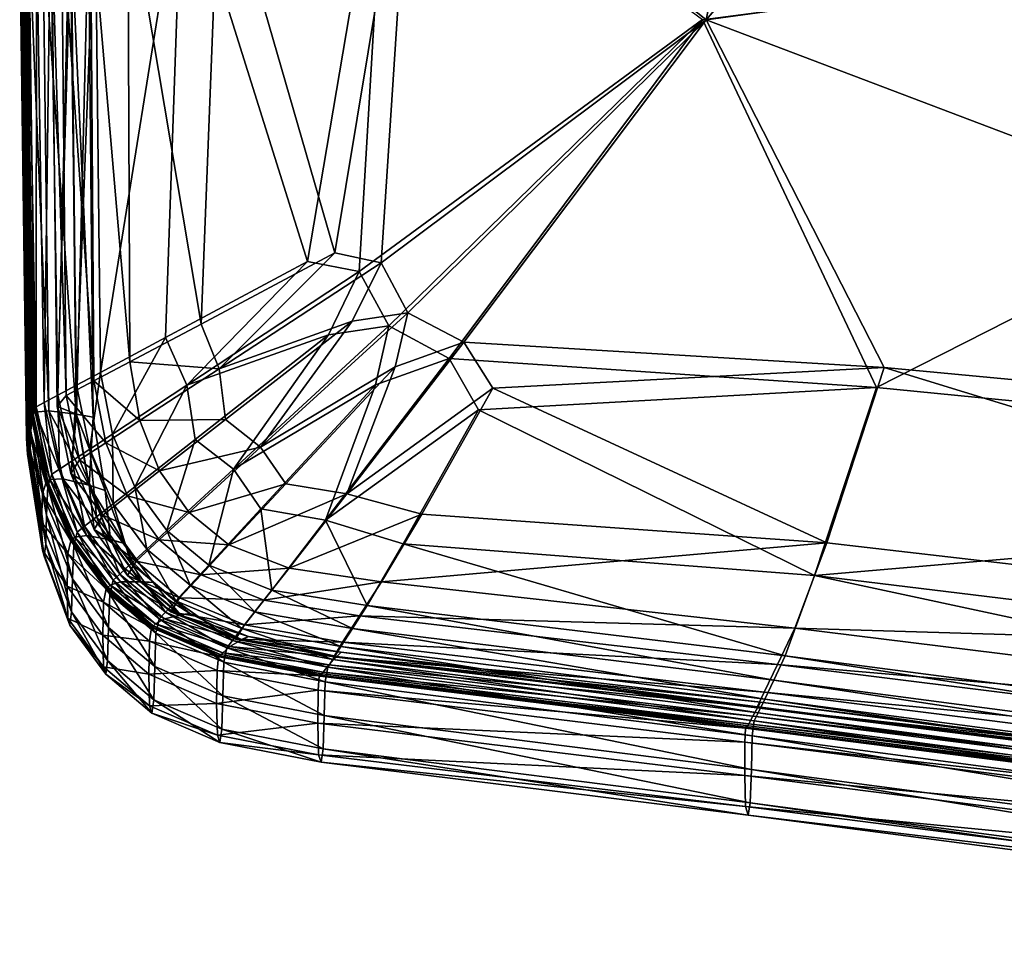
# Model space of a CAD drawing. Header units: millimetres. Extents: x 2387 to 13955, y -4964 to 364.
# Tile 891 of 1056: x 4540 to 4603, y -383 to -323. Entities that reach past the tile are written whole.
import ezdxf

# ---------------------------------------------------------------- set-up
doc = ezdxf.new("R2010")
doc.units = ezdxf.units.MM
doc.header["$MEASUREMENT"] = 0
doc.layers.add('Predefinito', color=7, linetype='Continuous', true_color=0x000000)

# ---------------------------------------------------------------- blocks, each defined once
blk = doc.blocks.new('Blocco 07')
at = {"layer": 'Predefinito'}
for points in [[(-299.128, -296.079, 442.049), (-280.121, -311.333, 445.466), (-260.183, -213.098, 450.838)], [(-198.166, -215.826, 452.502), (-260.183, -213.098, 450.838), (-280.121, -311.333, 445.466)], [(-280.121, -311.333, 445.466), (-202.111, -300.665, 447.193), (-198.166, -215.826, 452.502)], [(-304.141, -326.397, 440.125), (-299.128, -296.079, 442.049), (-311.596, -300.559, 437.272)], [(-299.128, -296.079, 442.049), (-304.141, -326.397, 440.125), (-301.142, -327.031, 440.972)], [(-301.142, -327.031, 440.972), (-280.121, -311.333, 445.466), (-299.128, -296.079, 442.049)], [(-314.017, -301.134, 293.37), (-300.706, -296.286, 293.208), (-305.921, -326.955, 293.278)], [(-302.574, -327.611, 293.267), (-305.921, -326.955, 293.278), (-300.706, -296.286, 293.208)], [(-300.706, -296.286, 293.208), (-280.369, -311.294, 293.178), (-302.574, -327.611, 293.267)], [(-312.8, -331.003, 436.837), (-311.596, -300.559, 437.272), (-317.545, -302.788, 433.62)], [(-311.596, -300.559, 437.272), (-312.8, -331.003, 436.837), (-304.141, -326.397, 440.125)], [(-319.305, -334.129, 293.758), (-319.658, -303.257, 293.694), (-314.017, -301.134, 293.37)], [(-314.017, -301.134, 293.37), (-315.094, -331.873, 293.435), (-319.305, -334.129, 293.758)], [(-305.921, -326.955, 293.278), (-315.094, -331.873, 293.435), (-314.017, -301.134, 293.37)], [(-269.107, -335.11, 293.299), (-280.369, -311.294, 293.178), (-202.068, -301.059, 293.37)], [(-205.003, -339.803, 442.223), (-202.111, -300.665, 447.193), (-280.121, -311.333, 445.466)], [(-202.068, -301.059, 293.37), (-205.057, -341.404, 293.658), (-269.107, -335.11, 293.299)], [(-317.408, -333.445, 433.681), (-317.545, -302.788, 433.62), (-319.962, -303.786, 430.378)], [(-317.545, -302.788, 433.62), (-317.408, -333.445, 433.681), (-312.8, -331.003, 436.837)], [(-319.726, -334.672, 430.441), (-319.962, -303.786, 430.378), (-321.83, -304.56, 426.84)], [(-320.862, -334.96, 294.358), (-321.284, -303.933, 294.293), (-319.658, -303.257, 293.694)], [(-319.658, -303.257, 293.694), (-319.305, -334.129, 293.758), (-320.862, -334.96, 294.358)], [(-319.962, -303.786, 430.378), (-319.726, -334.672, 430.441), (-317.408, -333.445, 433.681)], [(-322.94, -336.069, 296.732), (-323.456, -304.838, 296.665), (-322.55, -304.461, 295.283)], [(-322.55, -304.461, 295.283), (-322.074, -335.606, 295.349), (-322.94, -336.069, 296.732)], [(-322.074, -335.606, 295.349), (-322.55, -304.461, 295.283), (-321.284, -303.933, 294.293)], [(-321.284, -303.933, 294.293), (-320.862, -334.96, 294.358), (-322.074, -335.606, 295.349)], [(-323.723, -336.839, 300.991), (-324.279, -305.271, 300.923), (-324.001, -305.067, 298.439)], [(-323.462, -336.349, 298.506), (-324.001, -305.067, 298.439), (-323.456, -304.838, 296.665)], [(-324.001, -305.067, 298.439), (-323.462, -336.349, 298.506), (-323.723, -336.839, 300.991)], [(-323.456, -304.838, 296.665), (-322.94, -336.069, 296.732), (-323.462, -336.349, 298.506)], [(-321.516, -335.623, 426.905), (-321.83, -304.56, 426.84), (-322.469, -305.062, 423.796)], [(-322.469, -305.062, 423.796), (-322.114, -336.33, 423.919), (-321.516, -335.623, 426.905)], [(-322.114, -336.33, 423.919), (-322.469, -305.062, 423.796), (-321.197, -305.243, 422.033)], [(-321.83, -304.56, 426.84), (-321.516, -335.623, 426.905), (-319.726, -334.672, 430.441)], [(-323.808, -336.947, 418.505), (-324.238, -305.66, 418.439), (-324.461, -305.768, 417.194)], [(-323.862, -339.02, 320.228), (-324.445, -305.881, 320.156), (-324.379, -305.576, 304.436)], [(-323.813, -337.934, 304.505), (-324.379, -305.576, 304.436), (-324.279, -305.271, 300.923)], [(-324.379, -305.576, 304.436), (-323.813, -337.934, 304.505), (-323.862, -339.02, 320.228)], [(-324.279, -305.271, 300.923), (-323.723, -336.839, 300.991), (-323.813, -337.934, 304.505)], [(-323.648, -336.909, 418.835), (-324.074, -305.64, 418.768), (-324.238, -305.66, 418.439)], [(-324.238, -305.66, 418.439), (-323.808, -336.947, 418.505), (-323.648, -336.909, 418.835)], [(-323.536, -336.701, 421.34), (-323.943, -305.438, 421.274), (-324.236, -305.585, 419.847)], [(-324.236, -305.585, 419.847), (-323.813, -336.874, 419.914), (-323.536, -336.701, 421.34)], [(-323.813, -336.874, 419.914), (-324.236, -305.585, 419.847), (-324.176, -305.633, 419.125)], [(-324.176, -305.633, 419.125), (-323.75, -336.914, 419.191), (-323.813, -336.874, 419.914)], [(-323.75, -336.914, 419.191), (-324.176, -305.633, 419.125), (-324.074, -305.64, 418.768)], [(-324.074, -305.64, 418.768), (-323.648, -336.909, 418.835), (-323.75, -336.914, 419.191)], [(-322.649, -336.615, 422.464), (-323.029, -305.294, 422.34), (-323.943, -305.438, 421.274)], [(-323.943, -305.438, 421.274), (-323.536, -336.701, 421.34), (-322.649, -336.615, 422.464)], [(-320.883, -336.839, 422.278), (-321.223, -305.254, 421.982), (-323.029, -305.294, 422.34)], [(-323.029, -305.294, 422.34), (-322.649, -336.615, 422.464), (-320.883, -336.839, 422.278)], [(-321.197, -305.243, 422.033), (-320.859, -336.826, 422.329), (-322.114, -336.33, 423.919)], [(-321.223, -305.254, 421.982), (-320.883, -336.839, 422.278), (-319.774, -337.024, 421.87)], [(-319.774, -337.024, 421.87), (-320.091, -305.256, 421.459), (-321.223, -305.254, 421.982)], [(-320.859, -336.826, 422.329), (-321.197, -305.243, 422.033), (-320.091, -305.256, 421.459)], [(-320.091, -305.256, 421.459), (-319.774, -337.024, 421.87), (-320.859, -336.826, 422.329)], [(-324.025, -337.339, 417.262), (-324.461, -305.768, 417.194), (-324.533, -306.038, 414.095)], [(-324.092, -338.398, 414.165), (-324.533, -306.038, 414.095), (-324.512, -306.275, 398.374)], [(-324.533, -306.038, 414.095), (-324.092, -338.398, 414.165), (-324.025, -337.339, 417.262)], [(-323.938, -339.536, 359.337), (-324.515, -306.135, 359.265), (-324.445, -305.881, 320.156)], [(-324.515, -306.135, 359.265), (-323.938, -339.536, 359.337), (-324.034, -339.415, 398.445)], [(-324.034, -339.415, 398.445), (-324.512, -306.275, 398.374), (-324.515, -306.135, 359.265)], [(-324.512, -306.275, 398.374), (-324.034, -339.415, 398.445), (-324.092, -338.398, 414.165)], [(-324.461, -305.768, 417.194), (-324.025, -337.339, 417.262), (-323.808, -336.947, 418.505)], [(-324.445, -305.881, 320.156), (-323.862, -339.02, 320.228), (-323.938, -339.536, 359.337)], [(-302.574, -327.611, 293.267), (-280.369, -311.294, 293.178), (-300.642, -331.11, 293.273)], [(-299.433, -330.269, 440.978), (-280.121, -311.333, 445.466), (-301.142, -327.031, 440.972)], [(-300.642, -331.11, 293.273), (-280.369, -311.294, 293.178), (-296.757, -333.238, 293.269)], [(-295.806, -332.173, 440.975), (-280.121, -311.333, 445.466), (-299.433, -330.269, 440.978)], [(-296.757, -333.238, 293.269), (-280.369, -311.294, 293.178), (-269.107, -335.11, 293.299)], [(-268.598, -333.819, 441.438), (-280.121, -311.333, 445.466), (-295.806, -332.173, 440.975)], [(-280.121, -311.333, 445.466), (-268.598, -333.819, 441.438), (-205.003, -339.803, 442.223)], [(-304.141, -326.397, 440.125), (-312.8, -331.003, 436.837), (-311.634, -333.893, 437.054)], [(-311.634, -333.893, 437.054), (-301.142, -327.031, 440.972), (-304.141, -326.397, 440.125)], [(-313.714, -334.949, 293.437), (-315.094, -331.873, 293.435), (-305.921, -326.955, 293.278)], [(-305.921, -326.955, 293.278), (-302.574, -327.611, 293.267), (-313.714, -334.949, 293.437)], [(-303.029, -330.806, 440.137), (-301.142, -327.031, 440.972), (-311.634, -333.893, 437.054)], [(-301.142, -327.031, 440.972), (-303.029, -330.806, 440.137), (-299.433, -330.269, 440.978)], [(-313.714, -334.949, 293.437), (-302.574, -327.611, 293.267), (-304.564, -331.701, 293.289)], [(-300.642, -331.11, 293.273), (-304.564, -331.701, 293.289), (-302.574, -327.611, 293.267)], [(-300.251, -333.764, 440.137), (-299.433, -330.269, 440.978), (-308.946, -338.969, 437.055)], [(-308.946, -338.969, 437.055), (-299.433, -330.269, 440.978), (-303.029, -330.806, 440.137)], [(-299.433, -330.269, 440.978), (-300.251, -333.764, 440.137), (-295.806, -332.173, 440.975)], [(-311.634, -333.893, 437.054), (-312.8, -331.003, 436.837), (-317.408, -333.445, 433.681)], [(-311.634, -333.893, 437.054), (-311.212, -337.176, 436.847), (-303.029, -330.806, 440.137)], [(-303.029, -330.806, 440.137), (-311.212, -337.176, 436.847), (-308.946, -338.969, 437.055)], [(-304.564, -331.701, 293.289), (-300.642, -331.11, 293.273), (-310.699, -340.382, 293.436)], [(-310.699, -340.382, 293.436), (-300.642, -331.11, 293.273), (-301.513, -334.928, 293.288)], [(-296.757, -333.238, 293.269), (-301.513, -334.928, 293.288), (-300.642, -331.11, 293.273)], [(-304.564, -331.701, 293.289), (-313.184, -338.468, 293.443), (-313.714, -334.949, 293.437)], [(-310.699, -340.382, 293.436), (-313.184, -338.468, 293.443), (-304.564, -331.701, 293.289)], [(-318.521, -338.118, 293.762), (-319.305, -334.129, 293.758), (-315.094, -331.873, 293.435)], [(-315.094, -331.873, 293.435), (-313.714, -334.949, 293.437), (-318.521, -338.118, 293.762)], [(-293.925, -335.139, 440.127), (-295.806, -332.173, 440.975), (-303.371, -341.981, 437.042)], [(-303.371, -341.981, 437.042), (-295.806, -332.173, 440.975), (-300.251, -333.764, 440.137)], [(-295.806, -332.173, 440.975), (-293.925, -335.139, 440.127), (-268.598, -333.819, 441.438)], [(-316.767, -337.241, 433.687), (-317.408, -333.445, 433.681), (-319.726, -334.672, 430.441)], [(-317.408, -333.445, 433.681), (-316.767, -337.241, 433.687), (-311.634, -333.893, 437.054)], [(-308.946, -338.969, 437.055), (-307.319, -341.333, 436.841), (-300.251, -333.764, 440.137)], [(-300.251, -333.764, 440.137), (-307.319, -341.333, 436.841), (-303.371, -341.981, 437.042)], [(-301.513, -334.928, 293.288), (-296.757, -333.238, 293.269), (-304.755, -343.695, 293.421)], [(-304.755, -343.695, 293.421), (-296.757, -333.238, 293.269), (-294.857, -336.55, 293.276)], [(-269.107, -335.11, 293.299), (-294.857, -336.55, 293.276), (-296.757, -333.238, 293.269)], [(-319.997, -339.088, 294.361), (-320.862, -334.96, 294.358), (-319.305, -334.129, 293.758)], [(-319.305, -334.129, 293.758), (-318.521, -338.118, 293.762), (-319.997, -339.088, 294.361)], [(-311.212, -337.176, 436.847), (-311.634, -333.893, 437.054), (-316.767, -337.241, 433.687)], [(-272.313, -345.158, 437.159), (-268.598, -333.819, 441.438), (-293.925, -335.139, 440.127)], [(-268.598, -333.819, 441.438), (-272.313, -345.158, 437.159), (-207.088, -352.709, 437.62)], [(-207.088, -352.709, 437.62), (-205.003, -339.803, 442.223), (-268.598, -333.819, 441.438)], [(-321.146, -339.844, 295.352), (-322.074, -335.606, 295.349), (-320.862, -334.96, 294.358)], [(-318.967, -338.677, 430.446), (-319.726, -334.672, 430.441), (-321.516, -335.623, 426.905)], [(-320.862, -334.96, 294.358), (-319.997, -339.088, 294.361), (-321.146, -339.844, 295.352)], [(-319.726, -334.672, 430.441), (-318.967, -338.677, 430.446), (-316.767, -337.241, 433.687)], [(-317.089, -341.535, 293.762), (-318.521, -338.118, 293.762), (-313.714, -334.949, 293.437)], [(-313.714, -334.949, 293.437), (-313.184, -338.468, 293.443), (-317.089, -341.535, 293.762)], [(-301.513, -334.928, 293.288), (-308.94, -342.955, 293.434), (-310.699, -340.382, 293.436)], [(-304.755, -343.695, 293.421), (-308.94, -342.955, 293.434), (-301.513, -334.928, 293.288)], [(-321.968, -340.384, 296.734), (-322.94, -336.069, 296.732), (-322.074, -335.606, 295.349)], [(-320.665, -339.789, 426.909), (-321.516, -335.623, 426.905), (-322.114, -336.33, 423.919)], [(-322.074, -335.606, 295.349), (-321.146, -339.844, 295.352), (-321.968, -340.384, 296.734)], [(-321.516, -335.623, 426.905), (-320.665, -339.789, 426.909), (-318.967, -338.677, 430.446)], [(-303.371, -341.981, 437.042), (-298.523, -343.307, 436.819), (-293.925, -335.139, 440.127)], [(-293.925, -335.139, 440.127), (-298.523, -343.307, 436.819), (-272.313, -345.158, 437.159)], [(-294.857, -336.55, 293.276), (-269.107, -335.11, 293.299), (-273.112, -347.258, 293.425)], [(-273.112, -347.258, 293.425), (-269.107, -335.11, 293.299), (-205.057, -341.404, 293.658)], [(-322.462, -340.711, 298.508), (-323.462, -336.349, 298.506), (-322.94, -336.069, 296.732)], [(-322.94, -336.069, 296.732), (-321.968, -340.384, 296.734), (-322.462, -340.711, 298.508)], [(-322.839, -341.304, 418.507), (-323.808, -336.947, 418.505), (-324.025, -337.339, 417.262)], [(-322.582, -341.049, 421.343), (-323.536, -336.701, 421.34), (-323.813, -336.874, 419.914)], [(-322.794, -343.37, 304.508), (-323.813, -337.934, 304.505), (-323.723, -336.839, 300.991)], [(-323.813, -336.874, 419.914), (-322.845, -341.243, 419.916), (-322.582, -341.049, 421.343)], [(-322.845, -341.243, 419.916), (-323.813, -336.874, 419.914), (-323.75, -336.914, 419.191)], [(-322.686, -341.243, 418.837), (-323.648, -336.909, 418.835), (-323.808, -336.947, 418.505)], [(-323.808, -336.947, 418.505), (-322.839, -341.304, 418.507), (-322.686, -341.243, 418.837)], [(-322.783, -341.266, 419.193), (-323.75, -336.914, 419.191), (-323.648, -336.909, 418.835)], [(-323.75, -336.914, 419.191), (-322.783, -341.266, 419.193), (-322.845, -341.243, 419.916)], [(-322.711, -341.485, 300.993), (-323.723, -336.839, 300.991), (-323.462, -336.349, 298.506)], [(-323.723, -336.839, 300.991), (-322.711, -341.485, 300.993), (-322.794, -343.37, 304.508)], [(-323.648, -336.909, 418.835), (-322.686, -341.243, 418.837), (-322.783, -341.266, 419.193)], [(-321.74, -341.005, 422.523), (-322.649, -336.615, 422.464), (-323.536, -336.701, 421.34)], [(-323.536, -336.701, 421.34), (-322.582, -341.049, 421.343), (-321.74, -341.005, 422.523)], [(-323.462, -336.349, 298.506), (-322.462, -340.711, 298.508), (-322.711, -341.485, 300.993)], [(-320.064, -341.434, 422.504), (-320.883, -336.839, 422.278), (-322.649, -336.615, 422.464)], [(-322.649, -336.615, 422.464), (-321.74, -341.005, 422.523), (-320.064, -341.434, 422.504)], [(-322.114, -336.33, 423.919), (-321.232, -340.671, 423.978), (-320.665, -339.789, 426.909)], [(-321.232, -340.671, 423.978), (-322.114, -336.33, 423.919), (-320.859, -336.826, 422.329)], [(-320.859, -336.826, 422.329), (-320.041, -341.419, 422.555), (-321.232, -340.671, 423.978)], [(-320.883, -336.839, 422.278), (-320.064, -341.434, 422.504), (-319.011, -341.763, 422.208)], [(-319.011, -341.763, 422.208), (-319.774, -337.024, 421.87), (-320.883, -336.839, 422.278)], [(-320.041, -341.419, 422.555), (-320.859, -336.826, 422.329), (-319.774, -337.024, 421.87)], [(-294.857, -336.55, 293.276), (-299.721, -345.225, 293.411), (-304.755, -343.695, 293.421)], [(-273.112, -347.258, 293.425), (-299.721, -345.225, 293.411), (-294.857, -336.55, 293.276)], [(-323.047, -341.989, 417.265), (-324.025, -337.339, 417.262), (-324.092, -338.398, 414.165)], [(-324.025, -337.339, 417.262), (-323.047, -341.989, 417.265), (-322.839, -341.304, 418.507)], [(-319.774, -337.024, 421.87), (-319.011, -341.763, 422.208), (-320.041, -341.419, 422.555)], [(-315.483, -340.496, 433.688), (-316.767, -337.241, 433.687), (-318.967, -338.677, 430.446)], [(-316.767, -337.241, 433.687), (-315.483, -340.496, 433.688), (-311.212, -337.176, 436.847)], [(-308.946, -338.969, 437.055), (-311.212, -337.176, 436.847), (-315.483, -340.496, 433.688)], [(-322.847, -345.239, 320.231), (-323.862, -339.02, 320.228), (-323.813, -337.934, 304.505)], [(-323.813, -337.934, 304.505), (-322.794, -343.37, 304.508), (-322.847, -345.239, 320.231)], [(-318.48, -342.627, 294.36), (-319.997, -339.088, 294.361), (-318.521, -338.118, 293.762)], [(-318.521, -338.118, 293.762), (-317.089, -341.535, 293.762), (-318.48, -342.627, 294.36)], [(-323.114, -343.839, 414.168), (-324.092, -338.398, 414.165), (-324.034, -339.415, 398.445)], [(-324.092, -338.398, 414.165), (-323.114, -343.839, 414.168), (-323.047, -341.989, 417.265)], [(-317.557, -342.112, 430.446), (-318.967, -338.677, 430.446), (-320.665, -339.789, 426.909)], [(-318.967, -338.677, 430.446), (-317.557, -342.112, 430.446), (-315.483, -340.496, 433.688)], [(-315.016, -344.366, 293.757), (-317.089, -341.535, 293.762), (-313.184, -338.468, 293.443)], [(-313.184, -338.468, 293.443), (-310.699, -340.382, 293.436), (-315.016, -344.366, 293.757)], [(-323.056, -345.635, 398.448), (-324.034, -339.415, 398.445), (-323.938, -339.536, 359.337)], [(-324.034, -339.415, 398.445), (-323.056, -345.635, 398.448), (-323.114, -343.839, 414.168)], [(-322.94, -346.017, 359.34), (-323.938, -339.536, 359.337), (-323.862, -339.02, 320.228)], [(-323.862, -339.02, 320.228), (-322.847, -345.239, 320.231), (-322.94, -346.017, 359.34)], [(-319.563, -343.477, 295.35), (-321.146, -339.844, 295.352), (-319.997, -339.088, 294.361)], [(-319.997, -339.088, 294.361), (-318.48, -342.627, 294.36), (-319.563, -343.477, 295.35)], [(-315.483, -340.496, 433.688), (-313.561, -343.185, 433.684), (-308.946, -338.969, 437.055)], [(-307.319, -341.333, 436.841), (-308.946, -338.969, 437.055), (-313.561, -343.185, 433.684)], [(-323.938, -339.536, 359.337), (-322.94, -346.017, 359.34), (-323.056, -345.635, 398.448)], [(-320.338, -344.086, 296.732), (-321.968, -340.384, 296.734), (-321.146, -339.844, 295.352)], [(-319.159, -343.365, 426.907), (-320.665, -339.789, 426.909), (-321.232, -340.671, 423.978)], [(-321.146, -339.844, 295.352), (-319.563, -343.477, 295.35), (-320.338, -344.086, 296.732)], [(-320.665, -339.789, 426.909), (-319.159, -343.365, 426.907), (-317.557, -342.112, 430.446)], [(-321.039, -345.334, 300.99), (-322.711, -341.485, 300.993), (-322.462, -340.711, 298.508)], [(-320.805, -344.453, 298.505), (-322.462, -340.711, 298.508), (-321.968, -340.384, 296.734)], [(-322.462, -340.711, 298.508), (-320.805, -344.453, 298.505), (-321.039, -345.334, 300.99)], [(-321.968, -340.384, 296.734), (-320.338, -344.086, 296.732), (-320.805, -344.453, 298.505)], [(-321.232, -340.671, 423.978), (-319.715, -344.293, 423.992), (-319.159, -343.365, 426.907)], [(-319.715, -344.293, 423.992), (-321.232, -340.671, 423.978), (-320.041, -341.419, 422.555)], [(-313.561, -343.185, 433.684), (-315.483, -340.496, 433.688), (-317.557, -342.112, 430.446)], [(-312.306, -346.597, 293.749), (-315.016, -344.366, 293.757), (-310.699, -340.382, 293.436)], [(-310.699, -340.382, 293.436), (-308.94, -342.955, 293.434), (-312.306, -346.597, 293.749)], [(-321.218, -345.032, 418.504), (-322.839, -341.304, 418.507), (-323.047, -341.989, 417.265)], [(-320.967, -344.783, 421.34), (-322.582, -341.049, 421.343), (-322.845, -341.243, 419.916)], [(-322.845, -341.243, 419.916), (-321.217, -344.992, 419.913), (-320.967, -344.783, 421.34)], [(-321.217, -344.992, 419.913), (-322.845, -341.243, 419.916), (-322.783, -341.266, 419.193)], [(-321.079, -344.945, 418.833), (-322.686, -341.243, 418.837), (-322.839, -341.304, 418.507)], [(-322.839, -341.304, 418.507), (-321.218, -345.032, 418.504), (-321.079, -344.945, 418.833)], [(-321.167, -344.989, 419.19), (-322.783, -341.266, 419.193), (-322.686, -341.243, 418.837)], [(-322.783, -341.266, 419.193), (-321.167, -344.989, 419.19), (-321.217, -344.992, 419.913)], [(-322.686, -341.243, 418.837), (-321.079, -344.945, 418.833), (-321.167, -344.989, 419.19)], [(-320.194, -344.669, 422.536), (-321.74, -341.005, 422.523), (-322.582, -341.049, 421.343)], [(-322.582, -341.049, 421.343), (-320.967, -344.783, 421.34), (-320.194, -344.669, 422.536)], [(-318.676, -344.957, 422.567), (-320.064, -341.434, 422.504), (-321.74, -341.005, 422.523)], [(-321.74, -341.005, 422.523), (-320.194, -344.669, 422.536), (-318.676, -344.957, 422.567)], [(-320.041, -341.419, 422.555), (-318.655, -344.94, 422.618), (-319.715, -344.293, 423.992)], [(-318.655, -344.94, 422.618), (-320.041, -341.419, 422.555), (-319.011, -341.763, 422.208)], [(-313.561, -343.185, 433.684), (-311.009, -345.286, 433.677), (-307.319, -341.333, 436.841)], [(-303.371, -341.981, 437.042), (-307.319, -341.333, 436.841), (-311.009, -345.286, 433.677)], [(-205.057, -341.404, 293.658), (-207.279, -355.294, 293.772), (-273.112, -347.258, 293.425)], [(-321.408, -345.841, 417.261), (-323.047, -341.989, 417.265), (-323.114, -343.839, 414.168)], [(-323.047, -341.989, 417.265), (-321.408, -345.841, 417.261), (-321.218, -345.032, 418.504)], [(-321.12, -347.487, 304.505), (-322.794, -343.37, 304.508), (-322.711, -341.485, 300.993)], [(-322.711, -341.485, 300.993), (-321.039, -345.334, 300.99), (-321.12, -347.487, 304.505)], [(-320.064, -341.434, 422.504), (-318.676, -344.957, 422.567), (-317.726, -345.197, 422.304)], [(-317.726, -345.197, 422.304), (-319.011, -341.763, 422.208), (-320.064, -341.434, 422.504)], [(-319.011, -341.763, 422.208), (-317.726, -345.197, 422.304), (-318.655, -344.94, 422.618)], [(-316.316, -345.566, 294.354), (-318.48, -342.627, 294.36), (-317.089, -341.535, 293.762)], [(-317.089, -341.535, 293.762), (-315.016, -344.366, 293.757), (-316.316, -345.566, 294.354)], [(-311.009, -345.286, 433.677), (-307.103, -346.785, 433.666), (-303.371, -341.981, 437.042)], [(-298.523, -343.307, 436.819), (-303.371, -341.981, 437.042), (-307.103, -346.785, 433.666)], [(-317.328, -346.501, 295.344), (-319.563, -343.477, 295.35), (-318.48, -342.627, 294.36)], [(-315.501, -344.964, 430.441), (-317.557, -342.112, 430.446), (-319.159, -343.365, 426.907)], [(-318.48, -342.627, 294.36), (-316.316, -345.566, 294.354), (-317.328, -346.501, 295.344)], [(-317.557, -342.112, 430.446), (-315.501, -344.964, 430.441), (-313.561, -343.185, 433.684)], [(-311.009, -345.286, 433.677), (-313.561, -343.185, 433.684), (-315.501, -344.964, 430.441)], [(-308.228, -348.216, 293.737), (-312.306, -346.597, 293.749), (-308.94, -342.955, 293.434)], [(-308.94, -342.955, 293.434), (-304.755, -343.695, 293.421), (-308.228, -348.216, 293.737)], [(-307.103, -346.785, 433.666), (-301.119, -347.667, 433.65), (-298.523, -343.307, 436.819)], [(-272.313, -345.158, 437.159), (-298.523, -343.307, 436.819), (-301.119, -347.667, 433.65)], [(-321.471, -347.964, 414.164), (-323.114, -343.839, 414.168), (-323.056, -345.635, 398.448)], [(-323.114, -343.839, 414.168), (-321.471, -347.964, 414.164), (-321.408, -345.841, 417.261)], [(-321.178, -349.621, 320.227), (-322.847, -345.239, 320.231), (-322.794, -343.37, 304.508)], [(-322.794, -343.37, 304.508), (-321.12, -347.487, 304.505), (-321.178, -349.621, 320.227)], [(-318.052, -347.17, 296.725), (-320.338, -344.086, 296.732), (-319.563, -343.477, 295.35)], [(-316.999, -346.341, 426.902), (-319.159, -343.365, 426.907), (-319.715, -344.293, 423.992)], [(-319.563, -343.477, 295.35), (-317.328, -346.501, 295.344), (-318.052, -347.17, 296.725)], [(-319.159, -343.365, 426.907), (-316.999, -346.341, 426.902), (-315.501, -344.964, 430.441)], [(-302.051, -349.218, 293.721), (-308.228, -348.216, 293.737), (-304.755, -343.695, 293.421)], [(-304.755, -343.695, 293.421), (-299.721, -345.225, 293.411), (-302.051, -349.218, 293.721)], [(-318.709, -348.474, 300.982), (-321.039, -345.334, 300.99), (-320.805, -344.453, 298.505)], [(-318.488, -347.573, 298.498), (-320.805, -344.453, 298.505), (-320.338, -344.086, 296.732)], [(-320.805, -344.453, 298.505), (-318.488, -347.573, 298.498), (-318.709, -348.474, 300.982)], [(-320.338, -344.086, 296.732), (-318.052, -347.17, 296.725), (-318.488, -347.573, 298.498)], [(-319.715, -344.293, 423.992), (-317.559, -347.256, 423.984), (-316.999, -346.341, 426.902)], [(-317.559, -347.256, 423.984), (-319.715, -344.293, 423.992), (-318.655, -344.94, 422.618)], [(-313.506, -347.897, 294.346), (-316.316, -345.566, 294.354), (-315.016, -344.366, 293.757)], [(-315.016, -344.366, 293.757), (-312.306, -346.597, 293.749), (-313.506, -347.897, 294.346)], [(-321.285, -350.487, 359.336), (-322.94, -346.017, 359.34), (-322.847, -345.239, 320.231)], [(-322.847, -345.239, 320.231), (-321.178, -349.621, 320.227), (-321.285, -350.487, 359.336)], [(-318.944, -348.139, 418.497), (-321.218, -345.032, 418.504), (-321.408, -345.841, 417.261)], [(-318.824, -348.027, 418.826), (-321.079, -344.945, 418.833), (-321.218, -345.032, 418.504)], [(-321.218, -345.032, 418.504), (-318.944, -348.139, 418.497), (-318.824, -348.027, 418.826)], [(-318.688, -347.9, 421.333), (-320.967, -344.783, 421.34), (-321.217, -344.992, 419.913)], [(-318.927, -348.122, 419.906), (-321.217, -344.992, 419.913), (-321.167, -344.989, 419.19)], [(-321.217, -344.992, 419.913), (-318.927, -348.122, 419.906), (-318.688, -347.9, 421.333)], [(-318.895, -348.093, 419.183), (-321.167, -344.989, 419.19), (-321.079, -344.945, 418.833)], [(-321.167, -344.989, 419.19), (-318.895, -348.093, 419.183), (-318.927, -348.122, 419.906)], [(-321.079, -344.945, 418.833), (-318.824, -348.027, 418.826), (-318.895, -348.093, 419.183)], [(-318.006, -347.668, 422.528), (-320.194, -344.669, 422.536), (-320.967, -344.783, 421.34)], [(-320.967, -344.783, 421.34), (-318.688, -347.9, 421.333), (-318.006, -347.668, 422.528)], [(-316.708, -347.666, 422.555), (-318.676, -344.957, 422.567), (-320.194, -344.669, 422.536)], [(-320.194, -344.669, 422.536), (-318.006, -347.668, 422.528), (-316.708, -347.666, 422.555)], [(-318.676, -344.957, 422.567), (-316.708, -347.666, 422.555), (-315.9, -347.718, 422.289)], [(-315.9, -347.718, 422.289), (-317.726, -345.197, 422.304), (-318.676, -344.957, 422.567)], [(-318.655, -344.94, 422.618), (-316.688, -347.648, 422.606), (-317.559, -347.256, 423.984)], [(-316.688, -347.648, 422.606), (-318.655, -344.94, 422.618), (-317.726, -345.197, 422.304)], [(-317.726, -345.197, 422.304), (-315.9, -347.718, 422.289), (-316.688, -347.648, 422.606)], [(-312.801, -347.215, 430.433), (-315.501, -344.964, 430.441), (-316.999, -346.341, 426.902)], [(-315.501, -344.964, 430.441), (-312.801, -347.215, 430.433), (-311.009, -345.286, 433.677)], [(-275.006, -352.473, 293.73), (-302.051, -349.218, 293.721), (-299.721, -345.225, 293.411)], [(-301.119, -347.667, 433.65), (-274.389, -350.675, 433.664), (-272.313, -345.158, 437.159)], [(-299.721, -345.225, 293.411), (-273.112, -347.258, 293.425), (-275.006, -352.473, 293.73)], [(-207.088, -352.709, 437.62), (-272.313, -345.158, 437.159), (-274.389, -350.675, 433.664)], [(-321.415, -350.018, 398.444), (-323.056, -345.635, 398.448), (-322.94, -346.017, 359.34)], [(-323.056, -345.635, 398.448), (-321.415, -350.018, 398.444), (-321.471, -347.964, 414.164)], [(-319.106, -348.985, 417.254), (-321.408, -345.841, 417.261), (-321.471, -347.964, 414.164)], [(-321.408, -345.841, 417.261), (-319.106, -348.985, 417.254), (-318.944, -348.139, 418.497)], [(-318.787, -350.633, 304.497), (-321.12, -347.487, 304.505), (-321.039, -345.334, 300.99)], [(-321.039, -345.334, 300.99), (-318.709, -348.474, 300.982), (-318.787, -350.633, 304.497)], [(-314.44, -348.909, 295.334), (-317.328, -346.501, 295.344), (-316.316, -345.566, 294.354)], [(-316.316, -345.566, 294.354), (-313.506, -347.897, 294.346), (-314.44, -348.909, 295.334)], [(-307.103, -346.785, 433.666), (-311.009, -345.286, 433.677), (-312.801, -347.215, 430.433)], [(-322.94, -346.017, 359.34), (-321.285, -350.487, 359.336), (-321.415, -350.018, 398.444)], [(-315.109, -349.634, 296.715), (-318.052, -347.17, 296.725), (-317.328, -346.501, 295.344)], [(-314.185, -348.708, 426.893), (-316.999, -346.341, 426.902), (-317.559, -347.256, 423.984)], [(-317.328, -346.501, 295.344), (-314.44, -348.909, 295.334), (-315.109, -349.634, 296.715)], [(-316.999, -346.341, 426.902), (-314.185, -348.708, 426.893), (-312.801, -347.215, 430.433)], [(-309.314, -349.61, 294.333), (-313.506, -347.897, 294.346), (-312.306, -346.597, 293.749)], [(-312.801, -347.215, 430.433), (-308.728, -348.856, 430.42), (-307.103, -346.785, 433.666)], [(-312.306, -346.597, 293.749), (-308.228, -348.216, 293.737), (-309.314, -349.61, 294.333)], [(-301.119, -347.667, 433.65), (-307.103, -346.785, 433.666), (-308.728, -348.856, 430.42)], [(-318.849, -352.771, 320.218), (-321.178, -349.621, 320.227), (-321.12, -347.487, 304.505)], [(-321.12, -347.487, 304.505), (-318.787, -350.633, 304.497), (-318.849, -352.771, 320.218)], [(-315.717, -350.99, 300.973), (-318.709, -348.474, 300.982), (-318.488, -347.573, 298.498)], [(-315.174, -350.066, 422.521), (-318.006, -347.668, 422.528), (-318.688, -347.9, 421.333)], [(-315.513, -350.072, 298.488), (-318.488, -347.573, 298.498), (-318.052, -347.17, 296.725)], [(-318.488, -347.573, 298.498), (-315.513, -350.072, 298.488), (-315.717, -350.99, 300.973)], [(-318.052, -347.17, 296.725), (-315.109, -349.634, 296.715), (-315.513, -350.072, 298.488)], [(-314.148, -349.823, 422.556), (-316.708, -347.666, 422.555), (-318.006, -347.668, 422.528)], [(-318.006, -347.668, 422.528), (-315.174, -350.066, 422.521), (-314.148, -349.823, 422.556)], [(-317.559, -347.256, 423.984), (-314.761, -349.618, 423.977), (-314.185, -348.708, 426.893)], [(-314.761, -349.618, 423.977), (-317.559, -347.256, 423.984), (-316.688, -347.648, 422.606)], [(-316.708, -347.666, 422.555), (-314.148, -349.823, 422.556), (-313.517, -349.718, 422.295)], [(-313.517, -349.718, 422.295), (-315.9, -347.718, 422.289), (-316.708, -347.666, 422.555)], [(-316.688, -347.648, 422.606), (-314.13, -349.802, 422.607), (-314.761, -349.618, 423.977)], [(-314.13, -349.802, 422.607), (-316.688, -347.648, 422.606), (-315.9, -347.718, 422.289)], [(-315.9, -347.718, 422.289), (-313.517, -349.718, 422.295), (-314.13, -349.802, 422.607)], [(-308.728, -348.856, 430.42), (-312.801, -347.215, 430.433), (-314.185, -348.708, 426.893)], [(-308.728, -348.856, 430.42), (-302.549, -349.874, 430.404), (-301.119, -347.667, 433.65)], [(-274.389, -350.675, 433.664), (-301.119, -347.667, 433.65), (-302.549, -349.874, 430.404)], [(-208.332, -361.162, 294.059), (-275.006, -352.473, 293.73), (-273.112, -347.258, 293.425)], [(-273.112, -347.258, 293.425), (-207.279, -355.294, 293.772), (-208.332, -361.162, 294.059)], [(-319.161, -351.119, 414.156), (-321.471, -347.964, 414.164), (-321.415, -350.018, 398.444)], [(-321.471, -347.964, 414.164), (-319.161, -351.119, 414.156), (-319.106, -348.985, 417.254)], [(-316.012, -350.632, 418.487), (-318.944, -348.139, 418.497), (-319.106, -348.985, 417.254)], [(-315.917, -350.498, 418.817), (-318.824, -348.027, 418.826), (-318.944, -348.139, 418.497)], [(-318.944, -348.139, 418.497), (-316.012, -350.632, 418.487), (-315.917, -350.498, 418.817)], [(-315.747, -350.397, 421.323), (-318.688, -347.9, 421.333), (-318.927, -348.122, 419.906)], [(-315.975, -350.631, 419.896), (-318.927, -348.122, 419.906), (-318.895, -348.093, 419.183)], [(-318.927, -348.122, 419.906), (-315.975, -350.631, 419.896), (-315.747, -350.397, 421.323)], [(-315.967, -350.582, 419.173), (-318.895, -348.093, 419.183), (-318.824, -348.027, 418.826)], [(-318.895, -348.093, 419.183), (-315.967, -350.582, 419.173), (-315.975, -350.631, 419.896)], [(-318.824, -348.027, 418.826), (-315.917, -350.498, 418.817), (-315.967, -350.582, 419.173)], [(-318.688, -347.9, 421.333), (-315.747, -350.397, 421.323), (-315.174, -350.066, 422.521)], [(-310.161, -350.697, 295.321), (-314.44, -348.909, 295.334), (-313.506, -347.897, 294.346)], [(-313.506, -347.897, 294.346), (-309.314, -349.61, 294.333), (-310.161, -350.697, 295.321)], [(-303.005, -350.704, 294.316), (-309.314, -349.61, 294.333), (-308.228, -348.216, 293.737)], [(-308.228, -348.216, 293.737), (-302.051, -349.218, 293.721), (-303.005, -350.704, 294.316)], [(-316.14, -351.508, 417.244), (-319.106, -348.985, 417.254), (-319.161, -351.119, 414.156)], [(-319.106, -348.985, 417.254), (-316.14, -351.508, 417.244), (-316.012, -350.632, 418.487)], [(-315.792, -353.156, 304.487), (-318.787, -350.633, 304.497), (-318.709, -348.474, 300.982)], [(-318.709, -348.474, 300.982), (-315.717, -350.99, 300.973), (-315.792, -353.156, 304.487)], [(-310.767, -351.475, 296.701), (-315.109, -349.634, 296.715), (-314.44, -348.909, 295.334)], [(-309.982, -350.458, 426.88), (-314.185, -348.708, 426.893), (-314.761, -349.618, 423.977)], [(-314.44, -348.909, 295.334), (-310.161, -350.697, 295.321), (-310.767, -351.475, 296.701)], [(-314.185, -348.708, 426.893), (-309.982, -350.458, 426.88), (-308.728, -348.856, 430.42)], [(-302.549, -349.874, 430.404), (-308.728, -348.856, 430.42), (-309.982, -350.458, 426.88)], [(-318.965, -353.641, 359.327), (-321.285, -350.487, 359.336), (-321.178, -349.621, 320.227)], [(-321.178, -349.621, 320.227), (-318.849, -352.771, 320.218), (-318.965, -353.641, 359.327)], [(-311.133, -351.945, 298.474), (-315.513, -350.072, 298.488), (-315.109, -349.634, 296.715)], [(-315.109, -349.634, 296.715), (-310.767, -351.475, 296.701), (-311.133, -351.945, 298.474)], [(-314.761, -349.618, 423.977), (-310.565, -351.381, 423.968), (-309.982, -350.458, 426.88)], [(-310.565, -351.381, 423.968), (-314.761, -349.618, 423.977), (-314.13, -349.802, 422.607)], [(-303.749, -351.862, 295.304), (-310.161, -350.697, 295.321), (-309.314, -349.61, 294.333)], [(-309.314, -349.61, 294.333), (-303.005, -350.704, 294.316), (-303.749, -351.862, 295.304)], [(-275.753, -354.046, 294.323), (-303.005, -350.704, 294.316), (-302.051, -349.218, 293.721)], [(-302.051, -349.218, 293.721), (-275.006, -352.473, 293.73), (-275.753, -354.046, 294.323)], [(-319.106, -353.17, 398.436), (-321.415, -350.018, 398.444), (-321.285, -350.487, 359.336)], [(-321.415, -350.018, 398.444), (-319.106, -353.17, 398.436), (-319.161, -351.119, 414.156)], [(-310.939, -351.861, 422.512), (-315.174, -350.066, 422.521), (-315.747, -350.397, 421.323)], [(-311.319, -352.879, 300.959), (-315.717, -350.99, 300.973), (-315.513, -350.072, 298.488)], [(-315.513, -350.072, 298.488), (-311.133, -351.945, 298.474), (-311.319, -352.879, 300.959)], [(-310.191, -351.438, 422.559), (-314.148, -349.823, 422.556), (-315.174, -350.066, 422.521)], [(-315.174, -350.066, 422.521), (-310.939, -351.861, 422.512), (-310.191, -351.438, 422.559)], [(-309.74, -351.217, 422.307), (-313.517, -349.718, 422.295), (-314.148, -349.823, 422.556)], [(-314.148, -349.823, 422.556), (-310.191, -351.438, 422.559), (-309.74, -351.217, 422.307)], [(-310.174, -351.416, 422.611), (-314.13, -349.802, 422.607), (-313.517, -349.718, 422.295)], [(-314.13, -349.802, 422.607), (-310.174, -351.416, 422.611), (-310.565, -351.381, 423.968)], [(-313.517, -349.718, 422.295), (-309.74, -351.217, 422.307), (-310.174, -351.416, 422.611)], [(-309.982, -350.458, 426.88), (-303.653, -351.581, 426.863), (-302.549, -349.874, 430.404)], [(-275.512, -353.015, 430.414), (-302.549, -349.874, 430.404), (-303.653, -351.581, 426.863)], [(-302.549, -349.874, 430.404), (-275.512, -353.015, 430.414), (-274.389, -350.675, 433.664)], [(-321.285, -350.487, 359.336), (-318.965, -353.641, 359.327), (-319.106, -353.17, 398.436)], [(-315.857, -355.299, 320.208), (-318.849, -352.771, 320.218), (-318.787, -350.633, 304.497)], [(-318.787, -350.633, 304.497), (-315.792, -353.156, 304.487), (-315.857, -355.299, 320.208)], [(-311.67, -352.509, 418.474), (-316.012, -350.632, 418.487), (-316.14, -351.508, 417.244)], [(-311.6, -352.36, 418.803), (-315.917, -350.498, 418.817), (-316.012, -350.632, 418.487)], [(-316.012, -350.632, 418.487), (-311.67, -352.509, 418.474), (-311.6, -352.36, 418.803)], [(-311.397, -352.27, 421.309), (-315.747, -350.397, 421.323), (-315.975, -350.631, 419.896)], [(-311.612, -352.518, 419.882), (-315.975, -350.631, 419.896), (-315.967, -350.582, 419.173)], [(-315.975, -350.631, 419.896), (-311.612, -352.518, 419.882), (-311.397, -352.27, 421.309)], [(-311.63, -352.455, 419.16), (-315.967, -350.582, 419.173), (-315.917, -350.498, 418.817)], [(-315.967, -350.582, 419.173), (-311.63, -352.455, 419.16), (-311.612, -352.518, 419.882)], [(-315.917, -350.498, 418.817), (-311.6, -352.36, 418.803), (-311.63, -352.455, 419.16)], [(-315.747, -350.397, 421.323), (-311.397, -352.27, 421.309), (-310.939, -351.861, 422.512)], [(-304.282, -352.69, 296.684), (-310.767, -351.475, 296.701), (-310.161, -350.697, 295.321)], [(-303.653, -351.581, 426.863), (-309.982, -350.458, 426.88), (-310.565, -351.381, 423.968)], [(-310.161, -350.697, 295.321), (-303.749, -351.862, 295.304), (-304.282, -352.69, 296.684)], [(-276.335, -355.27, 295.309), (-303.749, -351.862, 295.304), (-303.005, -350.704, 294.316)], [(-303.005, -350.704, 294.316), (-275.753, -354.046, 294.323), (-276.335, -355.27, 295.309)], [(-208.245, -358.85, 434.001), (-274.389, -350.675, 433.664), (-275.512, -353.015, 430.414)], [(-274.389, -350.675, 433.664), (-208.245, -358.85, 434.001), (-207.088, -352.709, 437.62)], [(-316.185, -353.651, 414.146), (-319.161, -351.119, 414.156), (-319.106, -353.17, 398.436)], [(-319.161, -351.119, 414.156), (-316.185, -353.651, 414.146), (-316.14, -351.508, 417.244)], [(-311.762, -353.406, 417.23), (-316.14, -351.508, 417.244), (-316.185, -353.651, 414.146)], [(-316.14, -351.508, 417.244), (-311.762, -353.406, 417.23), (-311.67, -352.509, 418.474)], [(-311.389, -355.051, 304.473), (-315.792, -353.156, 304.487), (-315.717, -350.99, 300.973)], [(-315.717, -350.99, 300.973), (-311.319, -352.879, 300.959), (-311.389, -355.051, 304.473)], [(-304.604, -353.191, 298.457), (-311.133, -351.945, 298.474), (-310.767, -351.475, 296.701)], [(-304.032, -352.522, 422.557), (-310.191, -351.438, 422.559), (-310.939, -351.861, 422.512)], [(-310.767, -351.475, 296.701), (-304.282, -352.69, 296.684), (-304.604, -353.191, 298.457)], [(-310.565, -351.381, 423.968), (-304.214, -352.538, 423.955), (-303.653, -351.581, 426.863)], [(-304.214, -352.538, 423.955), (-310.565, -351.381, 423.968), (-310.174, -351.416, 422.611)], [(-303.735, -352.236, 422.312), (-309.74, -351.217, 422.307), (-310.191, -351.438, 422.559)], [(-310.191, -351.438, 422.559), (-304.032, -352.522, 422.557), (-303.735, -352.236, 422.312)], [(-304.018, -352.498, 422.608), (-310.174, -351.416, 422.611), (-309.74, -351.217, 422.307)], [(-310.174, -351.416, 422.611), (-304.018, -352.498, 422.608), (-304.214, -352.538, 423.955)], [(-309.74, -351.217, 422.307), (-303.735, -352.236, 422.312), (-304.018, -352.498, 422.608)], [(-276.378, -354.822, 426.87), (-303.653, -351.581, 426.863), (-304.214, -352.538, 423.955)], [(-303.653, -351.581, 426.863), (-276.378, -354.822, 426.87), (-275.512, -353.015, 430.414)], [(-304.543, -353.05, 422.498), (-310.939, -351.861, 422.512), (-311.397, -352.27, 421.309)], [(-304.769, -354.141, 300.941), (-311.319, -352.879, 300.959), (-311.133, -351.945, 298.474)], [(-311.133, -351.945, 298.474), (-304.604, -353.191, 298.457), (-304.769, -354.141, 300.941)], [(-310.939, -351.861, 422.512), (-304.543, -353.05, 422.498), (-304.032, -352.522, 422.557)], [(-276.753, -356.146, 296.688), (-304.282, -352.69, 296.684), (-303.749, -351.862, 295.304)], [(-276.605, -355.469, 422.328), (-303.735, -352.236, 422.312), (-304.032, -352.522, 422.557)], [(-276.773, -355.762, 422.62), (-304.018, -352.498, 422.608), (-303.735, -352.236, 422.312)], [(-303.749, -351.862, 295.304), (-276.335, -355.27, 295.309), (-276.753, -356.146, 296.688)], [(-303.735, -352.236, 422.312), (-276.605, -355.469, 422.328), (-276.773, -355.762, 422.62)], [(-315.981, -356.171, 359.317), (-318.965, -353.641, 359.327), (-318.849, -352.771, 320.218)], [(-318.849, -352.771, 320.218), (-315.857, -355.299, 320.208), (-315.981, -356.171, 359.317)], [(-305.162, -353.765, 418.456), (-311.67, -352.509, 418.474), (-311.762, -353.406, 417.23)], [(-305.113, -353.607, 418.786), (-311.6, -352.36, 418.803), (-311.67, -352.509, 418.474)], [(-311.67, -352.509, 418.474), (-305.162, -353.765, 418.456), (-305.113, -353.607, 418.786)], [(-305.126, -353.708, 419.143), (-311.63, -352.455, 419.16), (-311.6, -352.36, 418.803)], [(-311.63, -352.455, 419.16), (-305.126, -353.708, 419.143), (-305.092, -353.774, 419.865)], [(-305.092, -353.774, 419.865), (-311.612, -352.518, 419.882), (-311.63, -352.455, 419.16)], [(-304.896, -353.511, 421.292), (-311.397, -352.27, 421.309), (-311.612, -352.518, 419.882)], [(-311.612, -352.518, 419.882), (-305.092, -353.774, 419.865), (-304.896, -353.511, 421.292)], [(-311.6, -352.36, 418.803), (-305.113, -353.607, 418.786), (-305.126, -353.708, 419.143)], [(-311.397, -352.27, 421.309), (-304.896, -353.511, 421.292), (-304.543, -353.05, 422.498)], [(-304.832, -356.32, 304.456), (-311.389, -355.051, 304.473), (-311.319, -352.879, 300.959)], [(-311.319, -352.879, 300.959), (-304.769, -354.141, 300.941), (-304.832, -356.32, 304.456)], [(-277.007, -356.674, 298.46), (-304.604, -353.191, 298.457), (-304.282, -352.69, 296.684)], [(-276.785, -355.786, 422.569), (-304.032, -352.522, 422.557), (-304.543, -353.05, 422.498)], [(-304.282, -352.69, 296.684), (-276.753, -356.146, 296.688), (-277.007, -356.674, 298.46)], [(-276.845, -355.826, 423.962), (-304.214, -352.538, 423.955), (-304.018, -352.498, 422.608)], [(-304.214, -352.538, 423.955), (-276.845, -355.826, 423.962), (-276.378, -354.822, 426.87)], [(-304.032, -352.522, 422.557), (-276.785, -355.786, 422.569), (-276.605, -355.469, 422.328)], [(-304.018, -352.498, 422.608), (-276.773, -355.762, 422.62), (-276.845, -355.826, 423.962)], [(-208.741, -362.833, 294.645), (-275.753, -354.046, 294.323), (-275.006, -352.473, 293.73)], [(-275.006, -352.473, 293.73), (-208.332, -361.162, 294.059), (-208.741, -362.833, 294.645)], [(-316.13, -355.698, 398.425), (-319.106, -353.17, 398.436), (-318.965, -353.641, 359.327)], [(-319.106, -353.17, 398.436), (-316.13, -355.698, 398.425), (-316.185, -353.651, 414.146)], [(-316.185, -353.651, 414.146), (-311.795, -355.555, 414.132), (-311.762, -353.406, 417.23)], [(-311.457, -357.201, 320.195), (-315.857, -355.299, 320.208), (-315.792, -353.156, 304.487)], [(-315.792, -353.156, 304.487), (-311.389, -355.051, 304.473), (-311.457, -357.201, 320.195)], [(-305.223, -354.674, 417.213), (-311.762, -353.406, 417.23), (-311.795, -355.555, 414.132)], [(-311.762, -353.406, 417.23), (-305.223, -354.674, 417.213), (-305.162, -353.765, 418.456)], [(-277.354, -356.861, 421.296), (-304.896, -353.511, 421.292), (-305.092, -353.774, 419.865)], [(-277.104, -356.366, 422.504), (-304.543, -353.05, 422.498), (-304.896, -353.511, 421.292)], [(-304.896, -353.511, 421.292), (-277.354, -356.861, 421.296), (-277.104, -356.366, 422.504)], [(-277.139, -357.637, 300.945), (-304.769, -354.141, 300.941), (-304.604, -353.191, 298.457)], [(-304.604, -353.191, 298.457), (-277.007, -356.674, 298.46), (-277.139, -357.637, 300.945)], [(-304.543, -353.05, 422.498), (-277.104, -356.366, 422.504), (-276.785, -355.786, 422.569)], [(-208.864, -361.327, 430.742), (-275.512, -353.015, 430.414), (-276.378, -354.822, 426.87)], [(-275.512, -353.015, 430.414), (-208.864, -361.327, 430.742), (-208.245, -358.85, 434.001)], [(-318.965, -353.641, 359.327), (-315.981, -356.171, 359.317), (-316.13, -355.698, 398.425)], [(-311.795, -355.555, 414.132), (-316.185, -353.651, 414.146), (-316.13, -355.698, 398.425)], [(-277.576, -357.135, 418.46), (-305.162, -353.765, 418.456), (-305.223, -354.674, 417.213)], [(-277.545, -356.973, 418.79), (-305.113, -353.607, 418.786), (-305.162, -353.765, 418.456)], [(-305.162, -353.765, 418.456), (-277.576, -357.135, 418.46), (-277.545, -356.973, 418.79)], [(-277.548, -357.076, 419.146), (-305.126, -353.708, 419.143), (-305.113, -353.607, 418.786)], [(-305.126, -353.708, 419.143), (-277.548, -357.076, 419.146), (-277.51, -357.14, 419.868)], [(-277.51, -357.14, 419.868), (-305.092, -353.774, 419.865), (-305.126, -353.708, 419.143)], [(-305.113, -353.607, 418.786), (-277.545, -356.973, 418.79), (-277.548, -357.076, 419.146)], [(-305.092, -353.774, 419.865), (-277.51, -357.14, 419.868), (-277.354, -356.861, 421.296)], [(-277.192, -359.818, 304.463), (-304.832, -356.32, 304.456), (-304.769, -354.141, 300.941)], [(-304.769, -354.141, 300.941), (-277.139, -357.637, 300.945), (-277.192, -359.818, 304.463)], [(-209.062, -364.135, 295.625), (-276.335, -355.27, 295.309), (-275.753, -354.046, 294.323)], [(-275.753, -354.046, 294.323), (-208.741, -362.833, 294.645), (-209.062, -364.135, 295.625)], [(-311.795, -355.555, 414.132), (-305.247, -356.825, 414.116), (-305.223, -354.674, 417.213)], [(-277.614, -358.048, 417.217), (-305.223, -354.674, 417.213), (-305.247, -356.825, 414.116)], [(-305.223, -354.674, 417.213), (-277.614, -358.048, 417.217), (-277.576, -357.135, 418.46)], [(-311.586, -358.073, 359.304), (-315.981, -356.171, 359.317), (-315.857, -355.299, 320.208)], [(-315.857, -355.299, 320.208), (-311.457, -357.201, 320.195), (-311.586, -358.073, 359.304)], [(-304.902, -358.476, 320.18), (-311.457, -357.201, 320.195), (-311.389, -355.051, 304.473)], [(-311.389, -355.051, 304.473), (-304.832, -356.32, 304.456), (-304.902, -358.476, 320.18)], [(-209.342, -363.241, 427.189), (-276.378, -354.822, 426.87), (-276.845, -355.826, 423.962)], [(-209.293, -365.068, 296.999), (-276.753, -356.146, 296.688), (-276.335, -355.27, 295.309)], [(-276.378, -354.822, 426.87), (-209.342, -363.241, 427.189), (-208.864, -361.327, 430.742)], [(-276.335, -355.27, 295.309), (-209.062, -364.135, 295.625), (-209.293, -365.068, 296.999)], [(-316.13, -355.698, 398.425), (-311.74, -357.596, 398.412), (-311.795, -355.555, 414.132)], [(-311.74, -357.596, 398.412), (-316.13, -355.698, 398.425), (-315.981, -356.171, 359.317)], [(-305.247, -356.825, 414.116), (-311.795, -355.555, 414.132), (-311.74, -357.596, 398.412)], [(-209.561, -364.282, 422.876), (-276.785, -355.786, 422.569), (-277.104, -356.366, 422.504)], [(-209.598, -364.311, 424.274), (-276.845, -355.826, 423.962), (-276.773, -355.762, 422.62)], [(-276.845, -355.826, 423.962), (-209.598, -364.311, 424.274), (-209.342, -363.241, 427.189)], [(-209.46, -363.954, 422.632), (-276.605, -355.469, 422.328), (-276.785, -355.786, 422.569)], [(-276.785, -355.786, 422.569), (-209.561, -364.282, 422.876), (-209.46, -363.954, 422.632)], [(-209.554, -364.256, 422.927), (-276.773, -355.762, 422.62), (-276.605, -355.469, 422.328)], [(-276.773, -355.762, 422.62), (-209.554, -364.256, 422.927), (-209.598, -364.311, 424.274)], [(-276.605, -355.469, 422.328), (-209.46, -363.954, 422.632), (-209.554, -364.256, 422.927)], [(-315.981, -356.171, 359.317), (-311.586, -358.073, 359.304), (-311.74, -357.596, 398.412)], [(-277.266, -361.965, 320.189), (-304.902, -358.476, 320.18), (-304.832, -356.32, 304.456)], [(-304.832, -356.32, 304.456), (-277.192, -359.818, 304.463), (-277.266, -361.965, 320.189)], [(-209.74, -364.885, 422.814), (-277.104, -356.366, 422.504), (-277.354, -356.861, 421.296)], [(-209.512, -366.613, 301.249), (-277.139, -357.637, 300.945), (-277.007, -356.674, 298.46)], [(-277.104, -356.366, 422.504), (-209.74, -364.885, 422.814), (-209.561, -364.282, 422.876)], [(-209.435, -365.631, 298.768), (-277.007, -356.674, 298.46), (-276.753, -356.146, 296.688)], [(-277.007, -356.674, 298.46), (-209.435, -365.631, 298.768), (-209.512, -366.613, 301.249)], [(-276.753, -356.146, 296.688), (-209.293, -365.068, 296.999), (-209.435, -365.631, 298.768)], [(-311.74, -357.596, 398.412), (-305.193, -358.857, 398.397), (-305.247, -356.825, 414.116)], [(-305.035, -359.344, 359.289), (-311.586, -358.073, 359.304), (-311.457, -357.201, 320.195)], [(-311.457, -357.201, 320.195), (-304.902, -358.476, 320.18), (-305.035, -359.344, 359.289)], [(-277.63, -360.195, 414.122), (-305.247, -356.825, 414.116), (-305.193, -358.857, 398.397)], [(-305.247, -356.825, 414.116), (-277.63, -360.195, 414.122), (-277.614, -358.048, 417.217)], [(-209.998, -365.715, 418.767), (-277.576, -357.135, 418.46), (-277.614, -358.048, 417.217)], [(-209.98, -365.55, 419.098), (-277.545, -356.973, 418.79), (-277.576, -357.135, 418.46)], [(-277.576, -357.135, 418.46), (-209.998, -365.715, 418.767), (-209.98, -365.55, 419.098)], [(-209.983, -365.652, 419.454), (-277.548, -357.076, 419.146), (-277.545, -356.973, 418.79)], [(-277.548, -357.076, 419.146), (-209.983, -365.652, 419.454), (-209.963, -365.708, 420.175)], [(-209.963, -365.708, 420.175), (-277.51, -357.14, 419.868), (-277.548, -357.076, 419.146)], [(-277.545, -356.973, 418.79), (-209.98, -365.55, 419.098), (-209.983, -365.652, 419.454)], [(-209.878, -365.406, 421.605), (-277.354, -356.861, 421.296), (-277.51, -357.14, 419.868)], [(-277.51, -357.14, 419.868), (-209.963, -365.708, 420.175), (-209.878, -365.406, 421.605)], [(-277.354, -356.861, 421.296), (-209.878, -365.406, 421.605), (-209.74, -364.885, 422.814)], [(-305.193, -358.857, 398.397), (-311.74, -357.596, 398.412), (-311.586, -358.073, 359.304)], [(-209.553, -368.802, 304.755), (-277.192, -359.818, 304.463), (-277.139, -357.637, 300.945)], [(-277.139, -357.637, 300.945), (-209.512, -366.613, 301.249), (-209.553, -368.802, 304.755)], [(-311.586, -358.073, 359.304), (-305.035, -359.344, 359.289), (-305.193, -358.857, 398.397)], [(-277.41, -362.768, 359.299), (-305.035, -359.344, 359.289), (-304.902, -358.476, 320.18)], [(-304.902, -358.476, 320.18), (-277.266, -361.965, 320.189), (-277.41, -362.768, 359.299)], [(-210.021, -366.633, 417.519), (-277.614, -358.048, 417.217), (-277.63, -360.195, 414.122)], [(-277.614, -358.048, 417.217), (-210.021, -366.633, 417.519), (-209.998, -365.715, 418.767)], [(-277.578, -362.211, 398.406), (-305.193, -358.857, 398.397), (-305.035, -359.344, 359.289)], [(-305.193, -358.857, 398.397), (-277.578, -362.211, 398.406), (-277.63, -360.195, 414.122)], [(-305.035, -359.344, 359.289), (-277.41, -362.768, 359.299), (-277.578, -362.211, 398.406)], [(-209.633, -370.942, 320.47), (-277.266, -361.965, 320.189), (-277.192, -359.818, 304.463)], [(-277.192, -359.818, 304.463), (-209.553, -368.802, 304.755), (-209.633, -370.942, 320.47)], [(-210.033, -368.788, 414.414), (-277.63, -360.195, 414.122), (-277.578, -362.211, 398.406)], [(-277.63, -360.195, 414.122), (-210.033, -368.788, 414.414), (-210.021, -366.633, 417.519)], [(-209.986, -370.866, 398.687), (-277.578, -362.211, 398.406), (-277.41, -362.768, 359.299)], [(-277.578, -362.211, 398.406), (-209.986, -370.866, 398.687), (-210.033, -368.788, 414.414)], [(-209.797, -371.641, 359.576), (-277.41, -362.768, 359.299), (-277.266, -361.965, 320.189)], [(-277.266, -361.965, 320.189), (-209.633, -370.942, 320.47), (-209.797, -371.641, 359.576)], [(-277.41, -362.768, 359.299), (-209.797, -371.641, 359.576), (-209.986, -370.866, 398.687)]]:
    blk.add_3dface(points, dxfattribs=at)

msp = doc.modelspace()

# ---------------------------------------------------------------- block references
at = {"layer": 'Predefinito'}
msp.add_blockref('Blocco 07', (4864.305, -11.22), dxfattribs=at)

doc.saveas('drawing.dxf')
